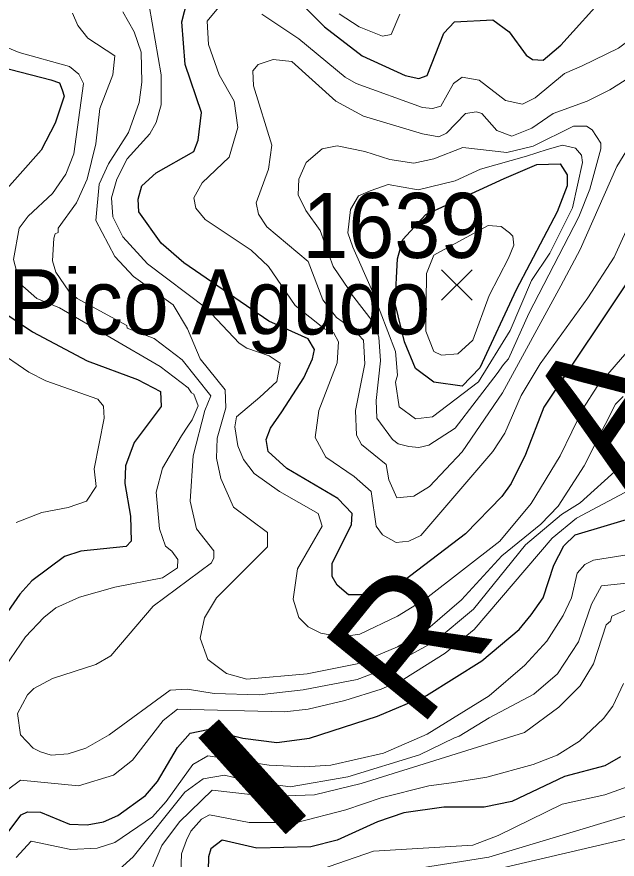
# Model space of a CAD drawing. Extents: x 423 to 448.8, y 7456.3 to 7484.
# Drawn here: x 432.712 to 433.451, y 7470.849 to 7471.885 of the extents above; entities that cross this region are included whole.
import ezdxf
from ezdxf.enums import TextEntityAlignment as Align

# ---------------------------------------------------------------- set-up
doc = ezdxf.new("R2010")
doc.units = 0
doc.header["$LTSCALE"] = 0.032
for name, color, linetype, lineweight in [('1', 7, 'Continuous', 25), ('2', 7, 'Continuous', 13), ('21', 7, 'Continuous', 25)]:
    doc.layers.add(name, color=color, linetype=linetype, lineweight=lineweight)
doc.layers.add('61', color=7, linetype='Continuous')

msp = doc.modelspace()

# ---------------------------------------------------------------- linework, layer by layer
at = {"layer": '1'}
for points in [[(433.0411, 7471.9222), (433.0906, 7471.8727), (433.137, 7471.8371), (433.1896, 7471.8131), (433.2066, 7471.8093), (433.2167, 7471.8131), (433.2376, 7471.8649), (433.2507, 7471.8789), (433.2979, 7471.8812), (433.318, 7471.8665), (433.3389, 7471.8379), (433.3466, 7471.8325), (433.3598, 7471.8317), (433.3651, 7471.8363), (433.3814, 7471.8503), (433.4386, 7471.9137)], [(433.4711, 7471.5703), (433.3605, 7471.4048), (433.3381, 7471.3468), (433.3203, 7471.3112), (433.3087, 7471.2949), (433.2639, 7471.2493), (433.188, 7471.1913), (433.161, 7471.1797), (433.137, 7471.1743), (433.12, 7471.1743), (433.106, 7471.1859), (433.0999, 7471.1967), (433.0999, 7471.2129), (433.1238, 7471.2601), (433.1246, 7471.2741), (433.1068, 7471.2926), (433.0442, 7471.3297), (433.021, 7471.3506), (433.0187, 7471.3653), (433.0241, 7471.3793), (433.038, 7471.3993), (433.065, 7471.4411), (433.0759, 7471.4643), (433.0782, 7471.4759), (433.0705, 7471.4891), (433.0218, 7471.5107), (432.9174, 7471.5826), (432.8895, 7471.6066), (432.8617, 7471.6453), (432.8609, 7471.6608), (432.8655, 7471.677), (432.8833, 7471.6933), (432.9297, 7471.7196), (432.9351, 7471.7335), (432.939, 7471.7675), (432.9189, 7471.8263), (432.915, 7471.8789), (432.9243, 7471.916)], [(432.6528, 7471.8333), (432.7534, 7471.8077), (432.7642, 7471.8039), (432.7673, 7471.7953), (432.77, 7471.7874), (432.7588, 7471.7544), (432.7418, 7471.7211), (432.6861, 7471.6592)], [(432.6946, 7471.5223), (432.7309, 7471.4976), (432.7982, 7471.462), (432.8601, 7471.4388), (432.8887, 7471.4241), (432.8895, 7471.4056), (432.8562, 7471.3614), (432.8454, 7471.3329), (432.8446, 7471.3112), (432.8516, 7471.271), (432.8524, 7471.24), (432.8462, 7471.2338), (432.7905, 7471.2277), (432.7704, 7471.2215), (432.7301, 7471.1913), (432.7155, 7471.175), (432.6559, 7471.0899)], [(432.683, 7470.8587), (432.717, 7470.9036), (432.7247, 7470.9074), (432.741, 7470.9067), (432.7766, 7470.892), (432.7982, 7470.8912), (432.8184, 7470.8951), (432.8361, 7470.9028), (432.8701, 7470.9275), (432.8849, 7470.9446), (432.9096, 7470.9863), (432.9251, 7471.0041), (432.9467, 7471.0087), (432.9901, 7470.9979), (433.0318, 7470.9925), (433.072, 7470.9979), (433.1556, 7471.025), (433.2159, 7471.0505), (433.284, 7471.093), (433.3303, 7471.1317), (433.3451, 7471.1495), (433.3598, 7471.1704), (433.3729, 7471.2106), (433.3853, 7471.2346), (433.3992, 7471.2478), (433.4789, 7471.2717)], [(433.4549, 7470.9747), (433.4356, 7470.9639), (433.3861, 7470.9508), (433.3211, 7470.9198), (433.2871, 7470.9129), (433.2376, 7470.9128), (433.1881, 7470.9059), (433.1556, 7470.8951), (433.1061, 7470.8726), (433.0736, 7470.8641), (433.0071, 7470.8626), (432.9645, 7470.8726), (432.9506, 7470.8618), (432.9475, 7470.8518), (432.9467, 7470.8177)]]:
    msp.add_lwpolyline(points, dxfattribs=at)
msp.add_lwpolyline([(433.3118, 7471.6863), (433.352, 7471.7033), (433.3806, 7471.7041), (433.3892, 7471.6909), (433.3892, 7471.677), (433.3768, 7471.6453), (433.3265, 7471.5494), (433.2816, 7471.4535), (433.26, 7471.431), (433.2252, 7471.4357), (433.2027, 7471.4527), (433.189, 7471.4853), (433.1773, 7471.5326), (433.1803, 7471.5873), (433.1871, 7471.611), (433.2152, 7471.6418)], close=True, dxfattribs=at)
at = {"layer": '2'}
for points in [[(433.458, 7471.4179), (433.4487, 7471.4086), (433.41, 7471.3329), (433.3783, 7471.2834), (433.3567, 7471.2609), (433.3087, 7471.2222), (433.2592, 7471.1681), (433.2175, 7471.1325), (433.1803, 7471.1101), (433.1308, 7471.0892), (433.069, 7471.0768), (432.9947, 7471.0706), (432.97, 7471.0776), (432.9467, 7471.0946), (432.9375, 7471.1209), (432.9428, 7471.1457), (432.9575, 7471.1704), (433.0202, 7471.2331), (433.0202, 7471.2508), (432.9784, 7471.2818), (432.963, 7471.3174), (432.9576, 7471.3421), (432.9583, 7471.3669), (432.9691, 7471.404), (432.968, 7471.4264), (432.9374, 7471.4643), (432.922, 7471.5015), (432.9042, 7471.5308), (432.8555, 7471.5656), (432.8323, 7471.5904), (432.8091, 7471.6345), (432.8129, 7471.6794), (432.8245, 7471.7041), (432.8493, 7471.7428), (432.8624, 7471.7799), (432.8655, 7471.8047), (432.8648, 7471.8418), (432.8562, 7471.8665), (432.8423, 7471.8913)], [(433.5044, 7471.5208), (433.4263, 7471.4303), (433.4092, 7471.404), (433.3806, 7471.3452), (433.3451, 7471.2864), (433.3064, 7471.24), (433.2144, 7471.1688), (433.1803, 7471.148), (433.1339, 7471.1256), (433.1107, 7471.1225), (433.086, 7471.1271), (433.0705, 7471.1348), (433.0589, 7471.1464), (433.0519, 7471.1689), (433.0573, 7471.206), (433.0875, 7471.2586), (433.0828, 7471.2741), (433.0349, 7471.3011), (433.0039, 7471.3235), (432.9908, 7471.3406), (432.9838, 7471.3576), (432.98, 7471.3808), (432.9823, 7471.3932), (433.0109, 7471.4171), (433.0318, 7471.4365), (433.0357, 7471.4589), (433.0225, 7471.4682), (432.9947, 7471.4775), (432.9854, 7471.4836), (432.9444, 7471.527), (432.8724, 7471.5811), (432.8423, 7471.6144), (432.8299, 7471.6391), (432.8284, 7471.6623), (432.8346, 7471.6856), (432.8477, 7471.7103), (432.8756, 7471.7412), (432.8833, 7471.7552), (432.8895, 7471.7768), (432.8895, 7471.8139), (432.8748, 7471.899)], [(433.4951, 7471.6948), (433.4471, 7471.5896), (433.4147, 7471.5393), (433.3559, 7471.4581), (433.3327, 7471.4195), (433.3126, 7471.3731), (433.2979, 7471.3506), (433.2089, 7471.247), (433.1943, 7471.24), (433.1787, 7471.2385), (433.1617, 7471.2478), (433.154, 7471.2586), (433.1478, 7471.3011), (433.1269, 7471.3197), (433.0922, 7471.3436), (433.079, 7471.3676), (433.0836, 7471.4009), (433.1061, 7471.4597), (433.1076, 7471.4852), (433.1014, 7471.4968), (433.0906, 7471.5014), (433.0542, 7471.5301), (433.0217, 7471.578), (433.0001, 7471.5981), (432.9436, 7471.636), (432.932, 7471.6499), (432.9297, 7471.6623), (432.9398, 7471.6809), (432.973, 7471.7126), (432.9838, 7471.749), (432.9792, 7471.7815), (432.9606, 7471.8139), (432.9475, 7471.8511), (432.9459, 7471.8797), (432.9599, 7471.8967)], [(433.0133, 7471.8882), (433.0589, 7471.858), (433.1161, 7471.8108), (433.1293, 7471.8031), (433.2113, 7471.7737), (433.2236, 7471.7722), (433.2337, 7471.7753), (433.2492, 7471.8031), (433.26, 7471.8108), (433.2809, 7471.807), (433.3134, 7471.7822), (433.3342, 7471.7776), (433.3497, 7471.7853), (433.386, 7471.8155), (433.4077, 7471.8247), (433.4525, 7471.8464), (433.4913, 7471.8758), (433.533, 7471.8959)], [(432.7804, 7471.8897), (432.7866, 7471.8743), (432.799, 7471.8588), (432.8323, 7471.8371), (432.8299, 7471.8139), (432.8137, 7471.7722), (432.809, 7471.7289), (432.7982, 7471.6856), (432.7851, 7471.6562), (432.7627, 7471.6252), (432.7627, 7471.6198), (432.7588, 7471.6182), (432.7572, 7471.6128), (432.7557, 7471.585), (432.7595, 7471.571), (432.7758, 7471.5478), (432.7859, 7471.5386), (432.8469, 7471.5053), (432.8477, 7471.5022), (432.8806, 7471.4895), (432.9152, 7471.4633), (432.9505, 7471.419)], [(433.1084, 7471.8889), (433.1331, 7471.8727), (433.1618, 7471.8611), (433.1726, 7471.8634), (433.1834, 7471.8882)], [(432.6776, 7471.8565), (432.7147, 7471.841), (432.7766, 7471.824), (432.7882, 7471.8147), (432.7936, 7471.8031), (432.782, 7471.7165), (432.7719, 7471.6917), (432.7557, 7471.6677), (432.7255, 7471.6399), (432.7147, 7471.6252), (432.7077, 7471.5866), (432.7155, 7471.5572), (432.7363, 7471.5386), (432.7642, 7471.527), (432.888, 7471.455), (432.9227, 7471.4288), (432.9266, 7471.4225), (432.9297, 7471.421), (432.935, 7471.4066), (432.9275, 7471.3894), (432.9223, 7471.3814), (432.9143, 7471.3699), (432.891, 7471.3298), (432.8833, 7471.3004), (432.8872, 7471.2555), (432.8949, 7471.2339), (432.9026, 7471.2277), (432.9097, 7471.2176), (432.9096, 7471.2075), (432.8911, 7471.1951), (432.8323, 7471.1835), (432.789, 7471.1712), (432.7596, 7471.158), (432.7448, 7471.1464), (432.7224, 7471.1224), (432.6915, 7471.0776)], [(433.4804, 7471.7497), (433.4502, 7471.701), (433.4054, 7471.5989), (433.3814, 7471.5541), (433.3095, 7471.4226), (433.26, 7471.3499), (433.2198, 7471.3073), (433.2004, 7471.2957), (433.1795, 7471.2934), (433.1695, 7471.3158), (433.1664, 7471.3344), (433.1362, 7471.3591), (433.13, 7471.3707), (433.1285, 7471.4009), (433.1401, 7471.4582), (433.1385, 7471.4875), (433.1262, 7471.5007), (433.1053, 7471.5154), (433.0883, 7471.537), (433.0705, 7471.5842), (433.0194, 7471.6267), (433.0094, 7471.6422), (433.0063, 7471.6562), (433.0217, 7471.6979), (433.0256, 7471.7273), (433.0032, 7471.8), (433.0024, 7471.8185), (433.0086, 7471.8263), (433.0272, 7471.8325), (433.0503, 7471.8302), (433.1045, 7471.7815), (433.1386, 7471.7629), (433.2113, 7471.7412), (433.2314, 7471.7373), (433.2407, 7471.742), (433.2639, 7471.766), (433.2778, 7471.7683), (433.284, 7471.766), (433.3025, 7471.7451), (433.3211, 7471.7381), (433.3459, 7471.7482), (433.3722, 7471.766), (433.4139, 7471.7814), (433.4417, 7471.7954), (433.5439, 7471.8595)], [(433.9391, 7471.6136), (433.9306, 7471.6059), (433.919, 7471.5742), (433.9092, 7471.5255), (433.9017, 7471.5045), (433.8787, 7471.3731), (433.8385, 7471.24), (433.8231, 7471.2076), (433.8006, 7471.175), (433.7503, 7471.1255), (433.7063, 7471.1), (433.6552, 7471.0776), (433.5601, 7471.0552), (433.55, 7471.0358), (433.5492, 7470.9956), (433.5438, 7470.9685), (433.5199, 7470.9306), (433.504, 7470.9217), (433.4944, 7470.9152), (433.4634, 7470.9028), (433.2926, 7470.8515), (433.1943, 7470.8361)], [(433.9367, 7471.571), (433.9329, 7471.5657), (433.9156, 7471.5028), (433.9081, 7471.4025), (433.8996, 7471.3514), (433.8873, 7471.2911), (433.8702, 7471.2292), (433.8625, 7471.2076), (433.8346, 7471.1565), (433.8045, 7471.1256), (433.7473, 7471.0876), (433.6862, 7471.066), (433.6057, 7471.049), (433.5864, 7471.0389), (433.5748, 7471.0219), (433.5879, 7470.9724), (433.5887, 7470.9569), (433.584, 7470.943), (433.5624, 7470.9128), (433.5299, 7470.8974), (433.4696, 7470.8757), (433.2747, 7470.8301)], [(432.775, 7471.2817), (432.7975, 7471.2893), (432.8095, 7471.3073), (432.807, 7471.3291), (432.8191, 7471.3916), (432.8183, 7471.4063), (432.8114, 7471.4148), (432.7472, 7471.4372), (432.7263, 7471.4481), (432.6853, 7471.4759)], [(432.9505, 7471.419), (432.9433, 7471.4009), (432.9289, 7471.3452), (432.9251, 7471.2895), (432.9328, 7471.2555), (432.9544, 7471.2284), (432.9544, 7471.2197), (432.9513, 7471.2137), (432.8794, 7471.1604), (432.8276, 7471.0992), (432.8091, 7471.0884), (432.7557, 7471.0714), (432.7325, 7471.059), (432.7248, 7471.0513), (432.7124, 7471.0281), (432.7162, 7471.0018), (432.7317, 7470.9855), (432.741, 7470.9809), (432.7541, 7470.9771), (432.775, 7470.9786), (432.7967, 7470.9855), (432.8253, 7471.0018), (432.9003, 7471.0567), (432.922, 7471.0583), (432.9545, 7471.0529), (433.0102, 7471.0513), (433.0643, 7471.0575)], [(433.0643, 7471.0575), (433.1308, 7471.0699), (433.1633, 7471.0822), (433.2267, 7471.117), (433.2739, 7471.1565), (433.3378, 7471.2355), (433.3821, 7471.273), (433.4054, 7471.2872), (433.4526, 7471.3298)], [(433.1602, 7471.0582), (433.1881, 7471.0706), (433.2391, 7471.1023), (433.2747, 7471.1317), (433.3706, 7471.2439), (433.4007, 7471.2686), (433.4665, 7471.3034)], [(432.7108, 7471.2632), (432.7426, 7471.2756), (432.775, 7471.2817)], [(433.4758, 7471.2253), (433.4217, 7471.2168), (433.4108, 7471.2114), (433.4015, 7471.2006), (433.3945, 7471.1704), (433.3845, 7471.1488), (433.3644, 7471.117), (433.3373, 7471.0876), (433.2933, 7471.0498), (433.2167, 7471.0026), (433.1633, 7470.9794), (433.0983, 7470.9647), (433.0659, 7470.9624), (433.0225, 7470.9646), (432.9467, 7470.9763), (432.9282, 7470.9654), (432.8957, 7470.9198), (432.8787, 7470.9013), (432.8323, 7470.8695), (432.8106, 7470.8626), (432.7781, 7470.861), (432.7294, 7470.8711), (432.7108, 7470.851)], [(432.8253, 7470.8254), (432.8547, 7470.8517), (432.9185, 7470.9315), (432.9411, 7470.948), (432.9673, 7470.9525), (432.9981, 7470.945), (433.0484, 7470.9382), (433.119, 7470.9502), (433.2076, 7470.9772), (433.2504, 7470.9982), (433.2561, 7471.0003), (433.2933, 7471.0227), (433.3481, 7471.0521), (433.3775, 7471.0768), (433.403, 7471.1163), (433.4193, 7471.1627), (433.4317, 7471.1851), (433.4897, 7471.1913)], [(433.4634, 7471.1565), (433.4441, 7471.148), (433.4425, 7471.1418), (433.4371, 7471.1371), (433.4216, 7471.0892), (433.4054, 7471.0621), (433.3791, 7471.0358), (433.3366, 7471.0049), (433.1355, 7470.9422), (433.0782, 7470.9283), (433.021, 7470.926), (432.9521, 7470.9337), (432.9119, 7470.8951), (432.8903, 7470.8657), (432.8717, 7470.8224)], [(433.4588, 7471.0652), (433.4456, 7471.0374), (433.434, 7471.0219), (433.4046, 7470.994), (433.3768, 7470.977), (433.3474, 7470.9654), (433.2902, 7470.95), (433.2469, 7470.943), (433.219, 7470.9391), (433.1602, 7470.9244), (433.1169, 7470.9097), (433.0566, 7470.8943), (432.9978, 7470.8943), (432.949, 7470.9036), (432.939, 7470.8981), (432.9258, 7470.8835), (432.9204, 7470.8726), (432.9143, 7470.8556), (432.9119, 7470.7837)], [(432.7, 7470.9345), (432.7163, 7470.9461), (432.7874, 7470.9391), (432.8307, 7470.9523), (432.8539, 7470.9709), (432.8918, 7471.0196), (432.9096, 7471.0335), (433.0411, 7471.0304), (433.0705, 7471.0335), (433.1154, 7471.0443), (433.1602, 7471.0582)], [(433.4642, 7470.9383), (433.4356, 7470.9283), (433.383, 7470.9167), (433.3041, 7470.878), (433.2731, 7470.8664), (433.1509, 7470.8587), (433.0628, 7470.8286)]]:
    msp.add_lwpolyline(points, dxfattribs=at)
for points in [[(433.2515, 7471.3793), (433.3029, 7471.4465), (433.311, 7471.4574), (433.3172, 7471.4643), (433.342, 7471.52), (433.4038, 7471.6391), (433.417, 7471.6732), (433.4309, 7471.7227), (433.4309, 7471.7296), (433.4201, 7471.7459), (433.4131, 7471.7505), (433.3969, 7471.7505), (433.3474, 7471.7258), (433.3151, 7471.7184), (433.2607, 7471.7242), (433.2252, 7471.7103), (433.2004, 7471.7049), (433.171, 7471.7095), (433.1401, 7471.7196), (433.1061, 7471.7265), (433.0875, 7471.7227), (433.0681, 7471.7057), (433.0589, 7471.6855), (433.0581, 7471.6662), (433.0674, 7471.6469), (433.0852, 7471.6221), (433.1012, 7471.578), (433.1206, 7471.5498), (433.1239, 7471.544), (433.152, 7471.5076), (433.1573, 7471.4911), (433.1595, 7471.4618), (433.154, 7471.4133), (433.1548, 7471.3916), (433.1741, 7471.3653), (433.1811, 7471.3599), (433.1943, 7471.3568), (433.2066, 7471.3553), (433.219, 7471.3583)], [(433.1803, 7471.4442), (433.178, 7471.4736), (433.1495, 7471.5474), (433.1255, 7471.6017), (433.1193, 7471.6192), (433.1226, 7471.648), (433.1322, 7471.6649), (433.1465, 7471.6712), (433.169, 7471.6788), (433.2058, 7471.6724), (433.2515, 7471.6832), (433.2824, 7471.6979), (433.3393, 7471.7138), (433.3647, 7471.7217), (433.3833, 7471.7273), (433.3995, 7471.7235), (433.407, 7471.7149), (433.4082, 7471.7059), (433.3957, 7471.65), (433.368, 7471.5945), (433.3455, 7471.5607), (433.3192, 7471.4992), (433.2802, 7471.4362), (433.2236, 7471.3931), (433.2027, 7471.3908), (433.1826, 7471.4055), (433.178, 7471.4357)], [(433.2345, 7471.4689), (433.2251, 7471.4736), (433.2151, 7471.4984), (433.2159, 7471.5695), (433.2252, 7471.5919), (433.292, 7471.6286), (433.3078, 7471.6271), (433.3183, 7471.6195), (433.3224, 7471.6152), (433.3234, 7471.6044), (433.3172, 7471.5881), (433.2932, 7471.5424), (433.2731, 7471.4875), (433.2545, 7471.4705)]]:
    msp.add_lwpolyline(points, close=True, dxfattribs=at)
at = {"layer": '21'}
for p, q in [((433.2347, 7471.5739), (433.2722, 7471.5364)), ((433.2722, 7471.5739), (433.2347, 7471.5364))]:
    msp.add_line(p, q, dxfattribs=at)

# ---------------------------------------------------------------- texts
at = {"layer": '61', "width": 0.95}
for s, p in [('1639', (433.1764, 7471.5885)), ('Mo. do Pico Agudo', (432.7914, 7471.4945))]:
    msp.add_text(s, height=0.08, dxfattribs=at).set_placement(p, align=Align.CENTER)
at = {"layer": '61'}
for s, rotation, p in [('A', 55.708, (433.5007, 7471.3622)), ('R', 50.891, (433.2552, 7471.0672))]:
    msp.add_text(s, height=0.16, rotation=rotation, dxfattribs=at).set_placement(p, align=Align.CENTER)
at = {"layer": '61', "width": 1.7}
msp.add_text('I', height=0.16, rotation=42.122, dxfattribs=at).set_placement((433.0552, 7470.891), align=Align.CENTER)

doc.saveas('drawing.dxf')
